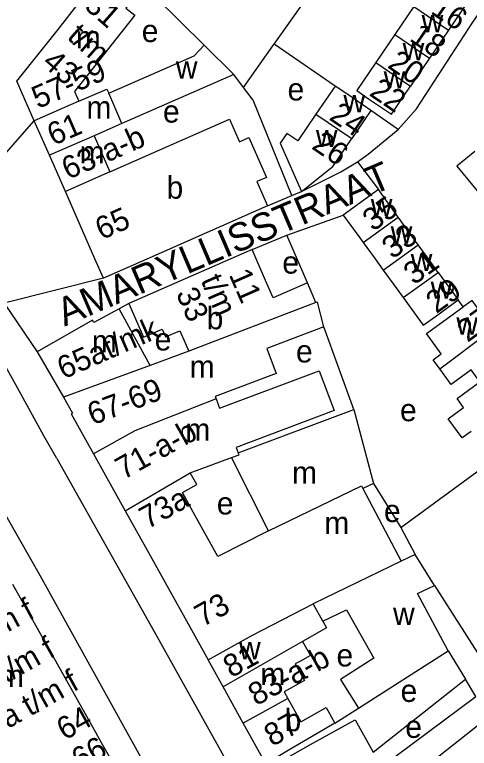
# Model space of a CAD drawing. Extents: x 161141 to 163125, y 381621 to 383200.
# Drawn here: x 162070.1 to 162151.3, y 381912.6 to 382043.6 of the extents above; entities that cross this region are included whole.
import ezdxf

# ---------------------------------------------------------------- set-up
doc = ezdxf.new("R2010")
doc.units = 0
for name, color, linetype in [('BLT_Basislijn', 7, 'Continuous'), ('BLT_Bebouwing', 7, 'Continuous'), ('BLT_Centroide', 7, 'Continuous'), ('BLT_Huisnummer', 7, 'Continuous'), ('BLT_Huisnummer_ tussenligend', 7, 'Continuous'), ('BLT_Huisnummer_reeks', 7, 'Continuous'), ('BLT_Onderverdeling_panden', 7, 'Continuous'), ('BLT_Straatnaam', 7, 'Continuous')]:
    doc.layers.add(name, color=color, linetype=linetype)

msp = doc.modelspace()

# ---------------------------------------------------------------- linework, layer by layer
at = {"layer": 'BLT_Basislijn'}
for p, q in [((162103.97, 382038.15), (162093.03, 382049.02)), ((162127.34, 382030.84), (162116.49, 382038.35)), ((162111.01, 382030.61), (162109.26, 382032.89)), ((162138.63, 382023.08), (162133.73, 382026.52)), ((162131.37, 382017.33), (162135.07, 382012.36)), ((162115.31, 382009.47), (162119.65, 382011.29)), ((162118.72, 382004.25), (162128.81, 382007.83)), ((162112.53, 382001.66), (162118.72, 382004.25)), ((162122.4, 381995.73), (162118.72, 382004.25)), ((162085.99, 381996.57), (162068.27, 381992.12)), ((162068.27, 381992.12), (162074.16, 381983.42)), ((162150.22, 381991.44), (162149.32, 381992.67)), ((162090.53, 381992.02), (162088.77, 381991.1)), ((162130.71, 381973.14), (162125.32, 381987.85)), ((162077.65, 381964.36), (162095.04, 381933.46)), ((162139.06, 381952.07), (162155.38, 381964.01)), ((162064.23, 381961.73), (162074.69, 381943.44)), ((162134.21, 381959.92), (162139.06, 381952.07)), ((162139.06, 381952.07), (162141.64, 381947.2)), ((162074.69, 381943.44), (162094.3, 381908.07)), ((162145.09, 381941.7), (162158.24, 381921.04)), ((162147.56, 381930.05), (162150.61, 381924.97)), ((162134.15, 381911.93), (162150.61, 381924.97)), ((162133.2, 381901.27), (162158.24, 381921.04)), ((162127.32, 381917.12), (162131.55, 381919.82))]:
    msp.add_line(p, q, dxfattribs=at)
for points in [[(162138.63, 382023.08), (162141.87, 382026.81), (162151.97, 382042.28), (162177.32, 382078.81)], [(162116.49, 382038.35), (162128.77, 382055.79), (162137.15, 382065.23)], [(162111.01, 382030.61), (162116.24, 382038.01), (162116.49, 382038.35)], [(162119.65, 382011.29), (162112.74, 382028.34), (162111.01, 382030.61)], [(162068.27, 381992.12), (162066.7, 381995.05), (162064.23, 382000.64), (162063.04, 382002.77), (162059.63, 382008.76), (162073.65, 382024.66)], [(162131.37, 382017.33), (162133.26, 382018.7), (162138.63, 382023.08)], [(162121.33, 382012.02), (162128.38, 382015.57), (162131.37, 382017.33)], [(162119.65, 382011.29), (162121.33, 382012.02)], [(162077.65, 381964.36), (162075.34, 381968.4), (162070.67, 381977.01), (162060.79, 381994.64)], [(162095.04, 381933.46), (162106.52, 381912.88), (162113.22, 381900.94), (162120.76, 381888.92), (162130.87, 381876.22), (162138.27, 381868.29), (162146.82, 381858.92)], [(162121.93, 381899.15), (162152.46, 381921.89), (162150.61, 381924.97)]]:
    msp.add_lwpolyline(points, dxfattribs=at)
at = {"layer": 'BLT_Bebouwing'}
for p, q in [((162077.9, 382040.98), (162081.26, 382045.23)), ((162141.38, 382045.04), (162137.99, 382040.04)), ((162151, 382045.81), (162147.61, 382040.81)), ((162070.55, 382031.7), (162077.9, 382040.98)), ((162147.61, 382040.81), (162144.22, 382035.81)), ((162088.45, 382039.54), (162085.1, 382035.29)), ((162137.99, 382040.04), (162134.6, 382035.04)), ((162103.97, 382038.15), (162109.26, 382032.89)), ((162144.22, 382035.81), (162140.83, 382030.82)), ((162109.26, 382032.89), (162089.3, 382024.17)), ((162073.65, 382024.66), (162070.55, 382031.7)), ((162127.34, 382030.84), (162123.94, 382025.83)), ((162133.73, 382026.52), (162130.33, 382021.5)), ((162076.35, 382018.52), (162073.65, 382024.66)), ((162089.3, 382024.17), (162084.31, 382021.99)), ((162084.31, 382021.99), (162087.14, 382015.53)), ((162079.19, 382012.05), (162076.35, 382018.52)), ((162135.07, 382012.36), (162128.81, 382007.83)), ((162138.63, 382007.44), (162135.07, 382012.36)), ((162142.19, 382002.52), (162138.63, 382007.44)), ((162112.53, 382001.66), (162090.53, 381992.02)), ((162135.95, 381998), (162139.51, 381993.08)), ((162145.75, 381997.6), (162149.32, 381992.67)), ((162123.92, 381992.22), (162122.4, 381995.73)), ((162094.34, 381980.95), (162088.77, 381991.1)), ((162074.16, 381983.42), (162078.89, 381975.33)), ((162074.35, 381983.64), (162074.35, 381983.63)), ((162101.22, 381983.52), (162094.34, 381980.95)), ((162110.04, 381965.37), (162130.71, 381973.14)), ((162130.71, 381973.14), (162134.21, 381959.92)), ((162109.67, 381966.34), (162110.04, 381965.37)), ((162084.22, 381965.18), (162089.88, 381955.02)), ((162101.49, 381961.78), (162108.87, 381964.52)), ((162115.47, 381951.48), (162108.87, 381964.52)), ((162134.21, 381959.92), (162132.29, 381958.99)), ((162132.29, 381958.99), (162139.14, 381946.01)), ((162089.88, 381955.02), (162091.82, 381951.53)), ((162091.82, 381951.53), (162094.02, 381947.57)), ((162094.02, 381947.57), (162104.67, 381928.42)), ((162141.64, 381947.2), (162139.14, 381946.01)), ((162069.73, 381941.95), (162084.9, 381914.96)), ((162125.16, 381935.34), (162129.37, 381937.36)), ((162125.16, 381935.34), (162125.83, 381934.15)), ((162125.83, 381934.15), (162121.52, 381931.69)), ((162131.55, 381919.82), (162147.56, 381930.05)), ((162107.34, 381923.61), (162104.67, 381928.42)), ((162110.96, 381917.1), (162107.34, 381923.61)), ((162114.98, 381909.88), (162110.96, 381917.1)), ((162087.59, 381910.17), (162084.9, 381914.96))]:
    msp.add_line(p, q, dxfattribs=at)
for points in [[(162090.78, 382045.82), (162089.96, 382044.78), (162091.58, 382043.51), (162088.45, 382039.54)], [(162086.93, 382029.58), (162102.19, 382036.24), (162103.97, 382038.15)], [(162085.1, 382035.29), (162080.85, 382029.9), (162081.62, 382028.14)], [(162134.6, 382035.04), (162131.21, 382030.04), (162133.32, 382028.6), (162137.43, 382025.81), (162140.83, 382030.82)], [(162081.62, 382028.14), (162086.6, 382030.32), (162086.93, 382029.58)], [(162133.73, 382026.52), (162129.6, 382029.32), (162127.34, 382030.84)], [(162087.14, 382015.53), (162108.51, 382024.93), (162110.28, 382020.91), (162111.96, 382021.65), (162115.08, 382014.55), (162113.4, 382013.81), (162115.31, 382009.47)], [(162123.94, 382025.83), (162120.71, 382021.06), (162118.72, 382022.41), (162117.53, 382020.65), (162121.33, 382012.02)], [(162121.33, 382012.02), (162126.93, 382016.48), (162130.33, 382021.5)], [(162152.3, 382019.19), (162149.1, 382016.56), (162152.99, 382011.81)], [(162085.99, 381996.57), (162084.48, 382000), (162079.19, 382012.05)], [(162115.31, 382009.47), (162093.73, 381999.97), (162085.99, 381996.57)], [(162128.81, 382007.83), (162131.74, 382003.78), (162132.38, 382002.91)], [(162132.38, 382002.91), (162134.51, 382000), (162135.95, 381998)], [(162122.4, 381995.73), (162116.28, 381993.05), (162114.93, 381996.12), (162112.53, 382001.66)], [(162145.75, 381997.6), (162144.02, 382000), (162142.19, 382002.52)], [(162125.32, 381987.85), (162124.2, 381992.3), (162123.92, 381992.22)], [(162139.51, 381993.08), (162143.07, 381988.15), (162145.26, 381989.74), (162149.32, 381992.67)], [(162155.51, 381987.48), (162151.8, 381992.59), (162150.22, 381991.44)], [(162088.77, 381991.1), (162084.29, 381988.63), (162084.06, 381989.04), (162074.16, 381983.42)], [(162090.53, 381992.02), (162093.13, 381986.02), (162096.45, 381987.45), (162097.05, 381986.07), (162099.63, 381987.18), (162101.22, 381983.52)], [(162146.02, 381980.4), (162144.86, 381981.99), (162146.31, 381983.04), (162143.67, 381986.68), (162147.76, 381989.65), (162150.22, 381991.44)], [(162125.32, 381987.85), (162115.14, 381984.02), (162116.82, 381979.55), (162105.94, 381975.46)], [(162153.21, 381978.03), (162151.66, 381980.17), (162148.07, 381977.57), (162146.02, 381980.4)], [(162106.1, 381975.02), (162106.73, 381973.35), (162124.48, 381980.03), (162127.16, 381972.92), (162109.67, 381966.34)], [(162151.63, 381969.18), (162150.05, 381968.03), (162147.56, 381971.47), (162150.3, 381973.46), (162149.13, 381975.06), (162153.21, 381978.03)], [(162078.89, 381975.33), (162080.45, 381972.48), (162080.23, 381972.36), (162084.22, 381965.18)], [(162105.94, 381975.46), (162106.1, 381975.02)], [(162102.02, 381954.81), (162100.08, 381958.29), (162102.64, 381959.71), (162101.49, 381961.78)], [(162115.47, 381951.48), (162106.44, 381946.86), (162102.02, 381954.81)], [(162145.09, 381941.7), (162141.64, 381947.2)], [(162142.09, 381940.27), (162145.09, 381941.7)], [(162147.56, 381930.05), (162142.09, 381940.27)], [(162129.37, 381937.36), (162134.27, 381928.7), (162128.31, 381924.89), (162131.55, 381919.82)], [(162121.52, 381931.69), (162122.94, 381929.2), (162121.17, 381928.21), (162120.25, 381927.7), (162121.91, 381924.72), (162118.25, 381922.69), (162118.9, 381921.52)], [(162118.9, 381921.52), (162121.21, 381917.37), (162125.77, 381919.9), (162127.32, 381917.12)], [(162115.41, 381909.1), (162119.78, 381911.54), (162123.36, 381913.53), (162130.92, 381917.74), (162134.15, 381911.93)], [(162127.32, 381917.12), (162119.27, 381912.4), (162114.98, 381909.88)]]:
    msp.add_lwpolyline(points, dxfattribs=at)
at = {"layer": 'BLT_Onderverdeling_panden'}
for p, q in [((162141.38, 382045.04), (162147.61, 382040.81)), ((162137.99, 382040.04), (162144.22, 382035.81)), ((162134.6, 382035.04), (162140.83, 382030.82)), ((162089.3, 382024.17), (162086.93, 382029.58)), ((162081.62, 382028.14), (162073.65, 382024.66)), ((162123.94, 382025.83), (162130.33, 382021.5)), ((162084.31, 382021.99), (162076.35, 382018.52)), ((162087.14, 382015.53), (162079.19, 382012.05)), ((162132.38, 382002.91), (162138.63, 382007.44)), ((162135.95, 381998), (162142.19, 382002.52)), ((162139.51, 381993.08), (162145.75, 381997.6)), ((162123.92, 381992.22), (162101.22, 381983.52)), ((162146.02, 381980.4), (162155.51, 381987.48)), ((162094.34, 381980.95), (162078.89, 381975.33)), ((162089.88, 381955.02), (162101.49, 381961.78)), ((162139.14, 381946.01), (162123.42, 381938.45)), ((162125.16, 381935.34), (162123.42, 381938.45)), ((162121.52, 381931.69), (162107.34, 381923.61)), ((162118.9, 381921.52), (162110.96, 381917.1))]:
    msp.add_line(p, q, dxfattribs=at)
for points in [[(162106.1, 381975.02), (162091.6, 381969.28), (162084.22, 381965.18)], [(162108.87, 381964.52), (162110.23, 381965.02), (162110.04, 381965.37)], [(162115.47, 381951.48), (162132.05, 381959.48), (162132.29, 381958.99)], [(162104.67, 381928.42), (162112.59, 381932.82), (162123.42, 381938.45)]]:
    msp.add_lwpolyline(points, dxfattribs=at)

# ---------------------------------------------------------------- texts
at = {"layer": 'BLT_Centroide'}
for s, p in [('w', (162142.8, 382040.44)), ('m', (162081.06, 382037.56)), ('e', (162092.83, 382038.71)), ('w', (162139.41, 382035.44)), ('w', (162098.92, 382032.19)), ('w', (162136.02, 382030.44)), ('e', (162118.86, 382028.28)), ('w', (162128.84, 382026.16)), ('m', (162082.96, 382025.06)), ('e', (162096.62, 382024.33)), ('w', (162123.92, 382019.95)), ('m', (162081.74, 382017.03)), ('b', (162097.26, 382010.75)), ('w', (162133.72, 382007.62)), ('w', (162137.28, 382002.72)), ('e', (162117.93, 381997.37)), ('w', (162140.85, 381997.81)), ('w', (162144.41, 381992.88)), ('b', (162104.42, 381987.44)), ('w', (162149, 381986.5)), ('m', (162083.92, 381983.31)), ('e', (162095.14, 381983.65)), ('e', (162120.37, 381981.51)), ('m', (162101.4, 381978.78)), ('e', (162138.94, 381971.02)), ('m', (162100.62, 381967.53)), ('m', (162119.67, 381959.86)), ('e', (162106.23, 381954.37)), ('e', (162136.07, 381953.02)), ('m', (162125.43, 381950.88)), ('w', (162137.7, 381934.66)), ('w', (162110.2, 381928.53)), ('e', (162127.6, 381927.24)), ('m', (162067.33, 381923.58)), ('m', (162113.99, 381923.91)), ('e', (162139.04, 381920.91)), ('b', (162118.33, 381915.69)), ('e', (162139.88, 381914.49))]:
    msp.add_text(s, height=4, dxfattribs=at).set_placement(p)
at = {"layer": 'BLT_Huisnummer'}
for s, rotation, p in [('18', 325.839, (162140.43, 382039.07)), ('22', 325.8331, (162133.26, 382029.29)), ('61', 23.5969, (162077.05, 382020.16)), ('26', 325.8332, (162122.98, 382019.79)), ('35', 35.9166, (162134.13, 382004.78)), ('65', 23.7396, (162085.65, 382003.33)), ('29', 35.9586, (162145.43, 381990.12)), ('27', 35.9586, (162151, 381985)), ('81', 29.0869, (162108.81, 381925.12)), ('87', 29.0797, (162116.11, 381912.85))]:
    msp.add_text(s, height=4, rotation=rotation, dxfattribs=at).set_placement(p)
at = {"layer": 'BLT_Huisnummer_ tussenligend'}
for s, rotation, p in [('16', 325.839, (162144.23, 382043.94)), ('20', 325.839, (162136.52, 382034.26)), ('24', 325.8331, (162126.09, 382024.97)), ('33', 35.9159, (162137.58, 381999.84)), ('31', 35.9159, (162141.43, 381995.22))]:
    msp.add_text(s, height=4, rotation=rotation, dxfattribs=at).set_placement(p)
at = {"layer": 'BLT_Huisnummer_reeks'}
for s, rotation, p in [('31', 318.7703, (162082.36, 382044.9)), ('t/m', 318.7703, (162079.31, 382039.41)), ('57-59', 23.5988, (162074.3, 382026.74)), ('43', 318.7703, (162074.85, 382034.72)), ('63-a-b', 23.745, (162079.66, 382014.1)), ('t/m', 293.7396, (162103.31, 381996.2)), ('11', 293.7396, (162108.33, 381997.2)), ('33', 293.7396, (162098.88, 381993.85)), ('65at/mk', 23.7396, (162078.85, 381978.46)), ('67-69', 20.6112, (162084.06, 381970.27)), ('71-a-b', 29.0854, (162089.55, 381960.51)), ('73a', 29.0845, (162093.85, 381951.69)), ('58-a t/m f', 28.5627, (162054.16, 381925.29)), ('73', 29.0847, (162103.71, 381934.22)), ('60-a t/m f', 29.3307, (162058.01, 381918.2)), ('83-a-b', 29.0869, (162113.27, 381920.12)), ('62-a t/m f', 29.3307, (162062.23, 381912.3)), ('64', 29.1241, (162079.07, 381913.98)), ('66', 29.1241, (162081.74, 381908.59))]:
    msp.add_text(s, height=4, rotation=rotation, dxfattribs=at).set_placement(p)
at = {"layer": 'BLT_Straatnaam'}
msp.add_text('AMARYLLISSTRAAT', height=5, rotation=23.0756, dxfattribs=at).set_placement((162079.04, 381987.89))

doc.saveas('drawing.dxf')
